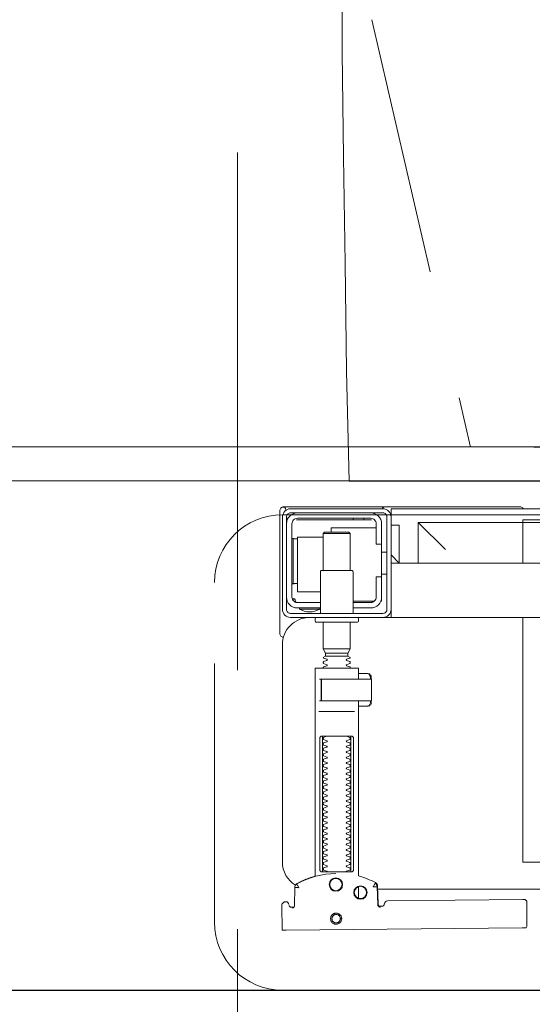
# Model space of a CAD drawing. Header units: millimetres. Extents: x 23192 to 177760, y -399809 to -79279.
# Tile 571 of 656: x 73235 to 73254, y -194640 to -194604. Entities that reach past the tile are written whole.
import ezdxf

# ---------------------------------------------------------------- set-up
doc = ezdxf.new("R2010")
doc.units = ezdxf.units.MM
doc.linetypes.add('HIDDEN', pattern=[9.525, 6.35, -3.175])
doc.linetypes.add('HIDDEN2', pattern=[4.7625, 3.175, -1.5875])
doc.layers.get('0').update_dxf_attribs({"lineweight": 0})
for name, color, linetype, lineweight in [('!! 0_ Istn-sciany', 3, 'Continuous', 30), ('!! 0_ Istn-widok', 1, 'Continuous', 15), ('!! 2 ZABUDOWA GK-MDF', 54, 'Continuous', 13), ('!! 2_wypos-sanitarne', 240, 'Continuous', 9)]:
    doc.layers.add(name, color=color, linetype=linetype, lineweight=lineweight)
doc.layers.add('!! 2_WYBURZENIA DO REMONTU', color=7, linetype='Continuous', lineweight=0, true_color=0x4d4d4d, plot=False)
doc.layers.add('!!_@ wypos sanit nd', color=7, linetype='Continuous', lineweight=0, plot=False)

# ---------------------------------------------------------------- blocks, each defined once
blk = doc.blocks.new('A$Cff2eaf8b')
for points in [[(0.16424, 0.07378), (0.16327, 0.07377), (0.16304, 0.07374), (0.16282, 0.07366), (0.16262, 0.07353), (0.16265, 0.07357), (0.16258, 0.07337), (0.16257, 0.07317, -0.157432), (0.16238, 0.07258), (0.1621, 0.07218, -0.241147), (0.16129, 0.07175), (0.1115, 0.07128), (0.11133, 0.07127), (0.11119, 0.07127), (0.11107, 0.07127), (0.11094, 0.07128), (0.11078, 0.0713), (0.11062, 0.07135), (0.11047, 0.07143), (0.11033, 0.07153), (0.11022, 0.07165), (0.11012, 0.07179), (0.11005, 0.07194), (0.11001, 0.0721), (0.10999, 0.07227), (0.10995, 0.08127), (0.11022, 0.08166)], [(0.19647, 0.0744), (0.19626, 0.07438), (0.19604, 0.0743), (0.19585, 0.07417), (0.19566, 0.07396, 0.132231), (0.19551, 0.07346), (0.19546, 0.06691)], [(0.19768, 0.0731, 0.415336), (0.19869, 0.07211)], [(0.19885, 0.07212), (0.19898, 0.07212), (0.19912, 0.07213), (0.19927, 0.07216), (0.1994, 0.07222), (0.19953, 0.07229), (0.19965, 0.07238), (0.19975, 0.07248), (0.20007, 0.07294, 0.158481), (0.20025, 0.07353)], [(0.18031, 0.06175, 0.125713), (0.19466, 0.06556, 0.121439), (0.19519, 0.06605, -0.262119), (0.2, 0.0575), (0.2, -0.0225, -0.414214), (0.19, -0.0325), (0.18751, -0.0325, 0.405519), (0.188, -0.032), (0.188, -0.0313, 0.414214), (0.1875, -0.0308), (0.1725, -0.0308, 0.414214), (0.172, -0.0313), (0.172, -0.032, 0.405519), (0.17249, -0.0325, 0.001664), (0.15993, -0.0325)], [(0.172, -0.00986), (0.172, -0.01366, 0.414214), (0.1722, -0.01386), (0.18462, -0.01386), (0.1878, -0.01386, 0.414214), (0.188, -0.01366), (0.188, 0.06267), (0.18885, 0.06292), (0.18969, 0.06319), (0.19052, 0.0635), (0.19134, 0.06382), (0.19215, 0.06417), (0.19295, 0.06454), (0.19374, 0.06494), (0.19456, 0.06538), (0.19464, 0.06544), (0.19473, 0.0655), (0.19481, 0.06557), (0.19488, 0.06564), (0.19495, 0.06572), (0.19502, 0.06581)], [(0.17647, 0.01114, 0.182836), (0.17636, 0.01123), (0.17515, 0.01163, 0.050055), (0.175, 0.0119), (0.175, 0.01218, 0.050055), (0.17515, 0.01244), (0.17636, 0.01285, 0.719897), (0.17636, 0.01323), (0.17515, 0.01363, 0.050055), (0.175, 0.0139), (0.175, 0.01418, 0.050055), (0.17515, 0.01444), (0.17636, 0.01485, 0.719897), (0.17636, 0.01523), (0.17515, 0.01563, 0.050055), (0.175, 0.0159), (0.175, 0.01618, 0.050055), (0.17515, 0.01644), (0.17636, 0.01685, 0.719897), (0.17636, 0.01723), (0.17515, 0.01763, 0.050055), (0.175, 0.0179), (0.175, 0.01818, 0.050055), (0.17515, 0.01844), (0.17636, 0.01885, 0.719897), (0.17636, 0.01923), (0.17515, 0.01963, 0.050055), (0.175, 0.0199), (0.175, 0.02018, 0.050055), (0.17515, 0.02044), (0.17636, 0.02085, 0.719897), (0.17636, 0.02123), (0.17515, 0.02163, 0.050055), (0.175, 0.0219), (0.175, 0.02218, 0.050055), (0.17515, 0.02244), (0.17636, 0.02285, 0.719897), (0.17636, 0.02323), (0.17515, 0.02363, 0.050055), (0.175, 0.0239), (0.175, 0.02418, 0.050055), (0.17515, 0.02444), (0.17636, 0.02485, 0.719897), (0.17636, 0.02523), (0.17515, 0.02563, 0.050055), (0.175, 0.0259), (0.175, 0.02618, 0.050055), (0.17515, 0.02644), (0.17636, 0.02685, 0.719897), (0.17636, 0.02723), (0.17515, 0.02763, 0.050055), (0.175, 0.0279), (0.175, 0.02818, 0.050055), (0.17515, 0.02844), (0.17636, 0.02885, 0.719897), (0.17636, 0.02923), (0.17515, 0.02963, 0.050055), (0.175, 0.0299), (0.175, 0.03018, 0.050055), (0.17515, 0.03044), (0.17636, 0.03085, 0.719897), (0.17636, 0.03123), (0.17515, 0.03163, 0.050055), (0.175, 0.0319), (0.175, 0.03218, 0.050055), (0.17515, 0.03244), (0.17636, 0.03285, 0.719897), (0.17636, 0.03323), (0.17515, 0.03363, 0.050055), (0.175, 0.0339), (0.175, 0.03418, 0.050055), (0.17515, 0.03444), (0.17636, 0.03485, 0.719897), (0.17636, 0.03523), (0.17515, 0.03563, 0.050055), (0.175, 0.0359), (0.175, 0.03618, 0.050055), (0.17515, 0.03644), (0.17636, 0.03685, 0.719897), (0.17636, 0.03723), (0.17515, 0.03763, 0.050055), (0.175, 0.0379), (0.175, 0.03818, 0.050055), (0.17515, 0.03844), (0.17636, 0.03885, 0.719897), (0.17636, 0.03923), (0.17515, 0.03963, 0.050055), (0.175, 0.0399), (0.175, 0.04018, 0.050055), (0.17515, 0.04044), (0.17636, 0.04085, 0.719897), (0.17636, 0.04123), (0.17515, 0.04163, 0.050055), (0.175, 0.0419), (0.175, 0.04218, 0.050055), (0.17515, 0.04244), (0.17636, 0.04285, 0.719897), (0.17636, 0.04323), (0.17515, 0.04363, 0.050055), (0.175, 0.0439), (0.175, 0.04418, 0.050055), (0.17515, 0.04444), (0.17636, 0.04485, 0.719897), (0.17636, 0.04523), (0.17515, 0.04563, 0.050055), (0.175, 0.0459), (0.175, 0.04618, 0.050055), (0.17515, 0.04644), (0.17636, 0.04685, 0.719897), (0.17636, 0.04723), (0.17515, 0.04763, 0.050055), (0.175, 0.0479), (0.175, 0.04818, 0.050055), (0.17515, 0.04844), (0.17636, 0.04885, 0.719897), (0.17636, 0.04923), (0.17515, 0.04963, 0.050055), (0.175, 0.0499), (0.175, 0.05018, 0.050055), (0.17515, 0.05044), (0.17636, 0.05085, 0.719897), (0.17636, 0.05123), (0.17515, 0.05163, 0.050055), (0.175, 0.0519), (0.175, 0.05218, 0.050055), (0.17515, 0.05244), (0.17636, 0.05285, 0.719897), (0.17636, 0.05323), (0.17515, 0.05363, 0.050055), (0.175, 0.0539), (0.175, 0.05418, 0.050055), (0.17515, 0.05444), (0.17636, 0.05485, 0.719897), (0.17636, 0.05523), (0.17515, 0.05563, 0.050055), (0.175, 0.0559), (0.175, 0.05618, 0.050055), (0.17515, 0.05644), (0.17636, 0.05685, 0.719897), (0.17636, 0.05723), (0.17515, 0.05763, 0.050055), (0.175, 0.0579), (0.175, 0.05818, 0.050055), (0.17515, 0.05844), (0.17636, 0.05885, 0.719897), (0.17636, 0.05923), (0.17515, 0.05963, 0.050055), (0.175, 0.0599), (0.175, 0.06018, 0.050055), (0.17515, 0.06044), (0.17636, 0.06085, 0.474594), (0.17647, 0.06114)], [(0.18353, 0.06114, 0.474594), (0.18364, 0.06085), (0.18485, 0.06044, 0.050055), (0.185, 0.06018), (0.185, 0.0599, 0.050055), (0.18485, 0.05963), (0.18364, 0.05923, 0.719897), (0.18364, 0.05885), (0.18485, 0.05844, 0.050055), (0.185, 0.05818), (0.185, 0.0579, 0.050055), (0.18485, 0.05763), (0.18364, 0.05723, 0.719897), (0.18364, 0.05685), (0.18485, 0.05644, 0.050055), (0.185, 0.05618), (0.185, 0.0559, 0.050055), (0.18485, 0.05563), (0.18364, 0.05523, 0.719897), (0.18364, 0.05485), (0.18485, 0.05444, 0.050055), (0.185, 0.05418), (0.185, 0.0539, 0.050055), (0.18485, 0.05363), (0.18364, 0.05323, 0.719897), (0.18364, 0.05285), (0.18485, 0.05244, 0.050055), (0.185, 0.05218), (0.185, 0.0519, 0.050055), (0.18485, 0.05163), (0.18364, 0.05123, 0.719897), (0.18364, 0.05085), (0.18485, 0.05044, 0.050055), (0.185, 0.05018), (0.185, 0.0499, 0.050055), (0.18485, 0.04963), (0.18364, 0.04923, 0.719897), (0.18364, 0.04885), (0.18485, 0.04844, 0.050055), (0.185, 0.04818), (0.185, 0.0479, 0.050055), (0.18485, 0.04763), (0.18364, 0.04723, 0.719897), (0.18364, 0.04685), (0.18485, 0.04644, 0.050055), (0.185, 0.04618), (0.185, 0.0459, 0.050055), (0.18485, 0.04563), (0.18364, 0.04523, 0.719897), (0.18364, 0.04485), (0.18485, 0.04444, 0.050055), (0.185, 0.04418), (0.185, 0.0439, 0.050055), (0.18485, 0.04363), (0.18364, 0.04323, 0.719897), (0.18364, 0.04285), (0.18485, 0.04244, 0.050055), (0.185, 0.04218), (0.185, 0.0419, 0.050055), (0.18485, 0.04163), (0.18364, 0.04123, 0.719897), (0.18364, 0.04085), (0.18485, 0.04044, 0.050055), (0.185, 0.04018), (0.185, 0.0399, 0.050055), (0.18485, 0.03963), (0.18364, 0.03923, 0.719897), (0.18364, 0.03885), (0.18485, 0.03844, 0.050055), (0.185, 0.03818), (0.185, 0.0379, 0.050055), (0.18485, 0.03763), (0.18364, 0.03723, 0.719897), (0.18364, 0.03685), (0.18485, 0.03644, 0.050055), (0.185, 0.03618), (0.185, 0.0359, 0.050055), (0.18485, 0.03563), (0.18364, 0.03523, 0.719897), (0.18364, 0.03485), (0.18485, 0.03444, 0.050055), (0.185, 0.03418), (0.185, 0.0339, 0.050055), (0.18485, 0.03363), (0.18364, 0.03323, 0.719897), (0.18364, 0.03285), (0.18485, 0.03244, 0.050055), (0.185, 0.03218), (0.185, 0.0319, 0.050055), (0.18485, 0.03163), (0.18364, 0.03123, 0.719897), (0.18364, 0.03085), (0.18485, 0.03044, 0.050055), (0.185, 0.03018), (0.185, 0.0299, 0.050055), (0.18485, 0.02963), (0.18364, 0.02923, 0.719897), (0.18364, 0.02885), (0.18485, 0.02844, 0.050055), (0.185, 0.02818), (0.185, 0.0279, 0.050055), (0.18485, 0.02763), (0.18364, 0.02723, 0.719897), (0.18364, 0.02685), (0.18485, 0.02644, 0.050055), (0.185, 0.02618), (0.185, 0.0259, 0.050055), (0.18485, 0.02563), (0.18364, 0.02523, 0.719897), (0.18364, 0.02485), (0.18485, 0.02444, 0.050055), (0.185, 0.02418), (0.185, 0.0239, 0.050055), (0.18485, 0.02363), (0.18364, 0.02323, 0.719897), (0.18364, 0.02285), (0.18485, 0.02244, 0.050055), (0.185, 0.02218), (0.185, 0.0219, 0.050055), (0.18485, 0.02163), (0.18364, 0.02123, 0.719897), (0.18364, 0.02085), (0.18485, 0.02044, 0.050055), (0.185, 0.02018), (0.185, 0.0199, 0.050055), (0.18485, 0.01963), (0.18364, 0.01923, 0.719897), (0.18364, 0.01885), (0.18485, 0.01844, 0.050055), (0.185, 0.01818), (0.185, 0.0179, 0.050055), (0.18485, 0.01763), (0.18364, 0.01723, 0.719897), (0.18364, 0.01685), (0.18485, 0.01644, 0.050055), (0.185, 0.01618), (0.185, 0.0159, 0.050055), (0.18485, 0.01563), (0.18364, 0.01523, 0.719897), (0.18364, 0.01485), (0.18485, 0.01444, 0.050055), (0.185, 0.01418), (0.185, 0.0139, 0.050055), (0.18485, 0.01363), (0.18364, 0.01323, 0.719897), (0.18364, 0.01285), (0.18485, 0.01244, 0.050055), (0.185, 0.01218), (0.185, 0.0119, 0.050055), (0.18485, 0.01163), (0.18364, 0.01123, 0.182836), (0.18353, 0.01114)], [(0.18575, -0.00966), (0.18575, -0.00207), (0.18572, -0.00196), (0.18564, -0.00189), (0.18554, -0.00186), (0.18565, -0.00188), (0.18573, -0.00194), (0.18577, -0.00204), (0.18577, -0.00966), (0.18574, -0.00977), (0.18566, -0.00984), (0.18547, -0.00986), (0.18558, -0.00981), (0.18563, -0.00966), (0.18563, -0.00206), (0.18557, -0.00191), (0.18547, -0.00186), (0.16743, -0.00186, 0.414214), (0.16723, -0.00206), (0.16723, -0.00966, 0.414214), (0.16743, -0.00986), (0.18547, -0.00986)], [(0.18555, -0.00986, 0.414213), (0.18575, -0.00966), (0.18575, -0.00207), (0.18575, -0.00966), (0.18572, -0.00977), (0.18564, -0.00984), (0.18554, -0.00986)], [(0.175, -0.01382), (0.175, -0.01406, -0.050055), (0.17515, -0.01432), (0.17636, -0.01473, -0.719897), (0.17636, -0.01511), (0.17515, -0.01552, -0.050055), (0.175, -0.01578), (0.175, -0.01606, -0.050055), (0.17515, -0.01632), (0.17636, -0.01673, -0.719897), (0.17636, -0.01711), (0.17515, -0.01752, -0.050055), (0.175, -0.01778), (0.1759, -0.0183), (0.1759, -0.01936), (0.175, -0.02092), (0.175, -0.0308)], [(0.185, -0.01382), (0.185, -0.01406, 0.050055), (0.18485, -0.01432), (0.18364, -0.01473, 0.719897), (0.18364, -0.01511), (0.18485, -0.01552, 0.050055), (0.185, -0.01578), (0.185, -0.01606, 0.050055), (0.18485, -0.01632), (0.18364, -0.01673, 0.719897), (0.18364, -0.01711), (0.18485, -0.01752, 0.050055), (0.185, -0.01778), (0.1841, -0.0183), (0.1841, -0.01936), (0.185, -0.02092), (0.185, -0.0308)], [(0.2001, -0.02534, 0.126559), (0.19961, -0.02525)], [(0.20099, -0.02671, 0.198909), (0.20055, -0.02564, 0.091301), (0.2001, -0.02534)], [(0.16379, -0.0385), (0.1635, -0.0385), (0.1635, -0.04, -0.414214), (0.1675, -0.036), (0.174, -0.036)], [(0.174, -0.034), (0.174, -0.0493, 0.414214), (0.1745, -0.0498), (0.1855, -0.0498, 0.414214), (0.186, -0.0493), (0.186, -0.034)], [(0.19375, -0.03562, 0.119096), (0.19, -0.03454, 0.119096), (0.18625, -0.03562)], [(0.19375, -0.036), (0.19375, -0.03562), (0.18625, -0.03562), (0.18625, -0.036), (0.1945, -0.036, -0.414214), (0.1985, -0.04)], [(0.174, -0.038), (0.1675, -0.038, 0.414214), (0.1655, -0.04), (0.1655, -0.0475), (0.1635, -0.0475), (0.1635, -0.067, 0.414214), (0.1675, -0.071)], [(0.1635, -0.0595), (0.1655, -0.0595), (0.1655, -0.067, 0.414214), (0.1675, -0.069), (0.1945, -0.069, 0.414214), (0.1965, -0.067), (0.1965, -0.04, 0.414214), (0.1945, -0.038), (0.186, -0.038)], [(0.1945, -0.04497), (0.19515, -0.04496), (0.19542, -0.04496), (0.1956, -0.04496), (0.19566, -0.04496, 0.116465), (0.19589, -0.0449), (0.196, -0.04485), (0.196, -0.06155), (0.19589, -0.0615, 0.116465), (0.19566, -0.06144), (0.19542, -0.06144), (0.19515, -0.06144), (0.1945, -0.06143)], [(0.1945, -0.071, 0.414214), (0.1985, -0.067)], [(0.1987, -0.07216, 0.000114), (0.1987, -0.07216, 0.517015), (0.20003, -0.07309), (0.19993, -0.07313), (0.19983, -0.07315), (0.19971, -0.07318), (0.19958, -0.07319), (0.19948, -0.07319), (0.19903, -0.07319), (0.19841, -0.07319), (0.19771, -0.07319), (0.16427, -0.07319), (0.16392, -0.07319), (0.16356, -0.07319), (0.16323, -0.07319), (0.16293, -0.07319), (0.16269, -0.07319), (0.16249, -0.07319), (0.16236, -0.07319)], [(0.2001, -0.07306, 0.091301), (0.20055, -0.07276, 0.198909), (0.20099, -0.0717)], [(0.11124, -0.0725), (0.11142, -0.07274), (0.11165, -0.07293), (0.11192, -0.07308), (0.1122, -0.07317), (0.1125, -0.0732), (0.1623, -0.0732, 0.326231), (0.16325, -0.0725)]]:
    blk.add_lwpolyline(points, format="xyb")
for points in [[(0.19864, 0.08252), (0.11173, 0.08169)], [(0.20013, 0.08252), (0.20025, 0.07353)], [(0.16386, 0.07389), (0.16409, 0.07384), (0.16425, 0.07378), (0.1644, 0.07368), (0.16452, 0.07356), (0.16463, 0.07342), (0.16471, 0.07326), (0.16476, 0.07309), (0.16478, 0.07292), (0.16496, 0.06636), (0.16497, 0.06624), (0.16498, 0.06614), (0.165, 0.06604), (0.16503, 0.06594), (0.16507, 0.06584), (0.16511, 0.06575), (0.16516, 0.06566), (0.16521, 0.06557), (0.16527, 0.06549), (0.16534, 0.0654), (0.16542, 0.06533), (0.1655, 0.06526), (0.16558, 0.06519), (0.16567, 0.06513), (0.16576, 0.06508), (0.16651, 0.0647), (0.16726, 0.06433), (0.16803, 0.06399), (0.16881, 0.06367), (0.1696, 0.06337), (0.17039, 0.06309), (0.17119, 0.06284), (0.172, 0.0626), (0.172, -0.00186)], [(0.1651, 0.06653), (0.16492, 0.07312), (0.1649, 0.07329), (0.16485, 0.07345), (0.16478, 0.07361), (0.16467, 0.07374), (0.16455, 0.07386), (0.16441, 0.07396), (0.16425, 0.07403), (0.16409, 0.07408), (0.16391, 0.07409)], [(0.19757, 0.07355), (0.19749, 0.07368), (0.19738, 0.0738), (0.19726, 0.0739), (0.19713, 0.07399), (0.19698, 0.07405), (0.19683, 0.07408), (0.19667, 0.07409), (0.19577, 0.07408)], [(0.172, 0.07087), (0.172, 0.06656)], [(0.16493, 0.0675), (-0.16477, 0.0675)], [(0.17483, 0.06014), (0.17483, 0.01214)], [(0.18523, 0.01214), (0.18523, 0.06014)], [(-0.11847, -0.0325), (-0.11847, 0.0575), (0.11153, 0.0575), (0.11153, -0.0325)], [(0.16811, -0.00015), (0.16776, -0.00056), (0.16776, -0.00022), (0.16779, -0.00011), (0.16786, -0.00004), (0.16797, 0), (0.1681, 0.00001), (0.16822, 0.00001), (0.16841, 0.00003), (0.16887, 0.00014), (0.172, 0.00014)], [(0.16848, 0.00006), (0.16856, 0.00012), (0.16876, 0.00014)], [(0.18662, 0.00214), (0.17345, 0.00214)], [(0.16732, -0.0019), (0.16732, -0.00074), (0.16736, -0.00062), (0.16746, -0.00054), (0.16767, -0.00049)], [(0.16751, -0.00165), (0.16754, -0.00139), (0.16766, -0.00086)], [(0.17371, -0.00186), (0.18481, -0.00186), (0.18637, -0.00186)], [(0.16767, -0.01124), (0.16755, -0.01122), (0.16746, -0.01119), (0.16737, -0.01112), (0.16732, -0.01098), (0.16732, -0.00983)], [(0.16766, -0.01087), (0.16754, -0.01033), (0.16751, -0.01008)], [(0.18558, -0.00986), (0.18637, -0.00986)], [(0.172, -0.01186), (0.16887, -0.01186), (0.16841, -0.01176), (0.16831, -0.01174), (0.16819, -0.01174), (0.16806, -0.01173), (0.16794, -0.01172), (0.16783, -0.01166), (0.16776, -0.01151), (0.16776, -0.01117), (0.16811, -0.01157)], [(0.16876, -0.01186), (0.16866, -0.01186), (0.16848, -0.01178)], [(0.185, -0.02092), (0.175, -0.02092)], [(0.1759, -0.0183), (0.1841, -0.0183)], [(0.1841, -0.01936), (0.1759, -0.01936)], [(0.19962, -0.02522), (0.19976, -0.02523), (0.19987, -0.02526), (0.20001, -0.0253)], [(0.20099, -0.02671), (0.20099, -0.0717)], [(-0.16, -0.0355), (-0.16, -0.0325), (0.16, -0.0325), (0.16, -0.0355)], [(0.16, -0.0485), (0.16, -0.0365)], [(0.174, -0.0385), (0.16618, -0.0385)], [(0.167, -0.03806), (0.16693, -0.03815), (0.16687, -0.03825), (0.16681, -0.03837), (0.16675, -0.0385)], [(0.19499, -0.03806), (0.19506, -0.03814), (0.19512, -0.03823), (0.19517, -0.03833), (0.19521, -0.03842), (0.19525, -0.03853), (0.19528, -0.03863), (0.19531, -0.03874), (0.19533, -0.03885), (0.19535, -0.03896), (0.19537, -0.03907), (0.19538, -0.03917), (0.19539, -0.03927), (0.19537, -0.03937), (0.19547, -0.0394), (0.19557, -0.0394), (0.19567, -0.0394), (0.19578, -0.0394), (0.19589, -0.0394), (0.19612, -0.0394), (0.19616, -0.0393), (0.19615, -0.03919), (0.19613, -0.03907), (0.19609, -0.03894), (0.19605, -0.03882), (0.19594, -0.03861)], [(0.1635, -0.0475), (0.1635, -0.04)], [(0.186, -0.042), (0.1945, -0.042), (0.1945, -0.062), (0.185, -0.062)], [(0.19591, -0.04489), (0.19602, -0.04489), (0.19615, -0.04489), (0.19632, -0.04489), (0.1965, -0.04489)], [(0.1615, -0.0485), (0.1635, -0.0485)], [(0.175, -0.0498), (0.175, -0.06346), (0.1755, -0.06396), (0.1845, -0.06396), (0.185, -0.06346), (0.185, -0.0498)], [(0.16, -0.0555), (0.157, -0.0525), (0.16, -0.0525), (-0.16, -0.0525), (-0.157, -0.0525), (-0.16, -0.0555)], [(0.11153, -0.0525), (0.11153, -0.0675), (0.15, -0.0675)], [(0.14, -0.0575), (0.15, -0.0675), (0.15, -0.0525)], [(0.16, -0.0665), (0.157, -0.0665), (0.157, -0.0525)], [(0.1615, -0.0565), (0.1635, -0.0565)], [(0.1965, -0.06151), (0.19632, -0.06151), (0.19615, -0.06151), (0.19602, -0.06151), (0.19591, -0.06151)], [(0.1655, -0.0655), (0.182, -0.0655), (0.182, -0.06396)], [(0.185, -0.06346), (0.175, -0.06346)], [(0.16721, -0.0685), (0.19466, -0.0685), (0.19478, -0.0685)], [(0.17, -0.069), (0.17, -0.0685)], [(0.174, -0.069), (0.174, -0.0685)], [(0.16, -0.0695), (0.16, -0.0725), (0.03305, -0.0725)]]:
    blk.add_lwpolyline(points)
for points in [[(0.18024, 0.0763), (0.18044, 0.07631), (0.18064, 0.07634), (0.18083, 0.07639), (0.18102, 0.07646), (0.1812, 0.07655), (0.18138, 0.07665), (0.18154, 0.07677), (0.18168, 0.07691), (0.18182, 0.07706), (0.18193, 0.07722), (0.18204, 0.0774), (0.18212, 0.07758), (0.18219, 0.07777), (0.18223, 0.07796), (0.18226, 0.07816), (0.18227, 0.07836), (0.18226, 0.07857), (0.18223, 0.07876), (0.18217, 0.07896), (0.18211, 0.07915), (0.18202, 0.07933), (0.18191, 0.0795), (0.18179, 0.07966), (0.18165, 0.07981), (0.1815, 0.07994), (0.18134, 0.08006), (0.18117, 0.08016), (0.18099, 0.08024), (0.1808, 0.08031), (0.1806, 0.08036), (0.1804, 0.08038), (0.1802, 0.08039), (0.18, 0.08038), (0.1798, 0.08035), (0.17961, 0.0803), (0.17942, 0.08023), (0.17924, 0.08014), (0.17907, 0.08004), (0.17891, 0.07992), (0.17876, 0.07978), (0.17863, 0.07963), (0.17851, 0.07947), (0.17841, 0.07929), (0.17832, 0.07911), (0.17826, 0.07892), (0.17821, 0.07872), (0.17818, 0.07853), (0.17817, 0.07832), (0.17819, 0.07812), (0.17822, 0.07793), (0.17827, 0.07773), (0.17834, 0.07754), (0.17842, 0.07736), (0.17853, 0.07719), (0.17865, 0.07703), (0.17879, 0.07688), (0.17894, 0.07675), (0.1791, 0.07663), (0.17927, 0.07653), (0.17946, 0.07645), (0.17965, 0.07638), (0.17984, 0.07633), (0.18004, 0.07631)], [(0.18023, 0.07679), (0.18038, 0.0768), (0.18053, 0.07682), (0.18068, 0.07686), (0.18082, 0.07691), (0.18096, 0.07698), (0.18109, 0.07706), (0.18121, 0.07715), (0.18132, 0.07725), (0.18143, 0.07737), (0.18151, 0.07749), (0.18159, 0.07762), (0.18166, 0.07776), (0.18171, 0.0779), (0.18174, 0.07805), (0.18176, 0.0782), (0.18177, 0.07835), (0.18176, 0.0785), (0.18174, 0.07866), (0.1817, 0.0788), (0.18164, 0.07895), (0.18158, 0.07908), (0.1815, 0.07921), (0.18141, 0.07933), (0.1813, 0.07944), (0.18119, 0.07955), (0.18107, 0.07964), (0.18093, 0.07971), (0.1808, 0.07978), (0.18065, 0.07983), (0.18051, 0.07986), (0.18036, 0.07988), (0.1802, 0.07989), (0.18005, 0.07988), (0.1799, 0.07986), (0.17975, 0.07982), (0.17961, 0.07976), (0.17947, 0.0797), (0.17935, 0.07962), (0.17922, 0.07953), (0.17911, 0.07942), (0.17901, 0.07931), (0.17892, 0.07919), (0.17884, 0.07906), (0.17878, 0.07892), (0.17873, 0.07877), (0.1787, 0.07863), (0.17867, 0.07848), (0.17867, 0.07832), (0.17868, 0.07817), (0.1787, 0.07802), (0.17874, 0.07787), (0.17879, 0.07773), (0.17886, 0.07759), (0.17894, 0.07746), (0.17903, 0.07734), (0.17913, 0.07723), (0.17925, 0.07713), (0.17937, 0.07704), (0.1795, 0.07696), (0.17964, 0.0769), (0.17978, 0.07685), (0.17993, 0.07682), (0.18008, 0.07679)], [(0.16587, 0.06536), (0.16582, 0.06538), (0.16577, 0.06542), (0.16573, 0.06545), (0.16568, 0.06549), (0.16563, 0.06553), (0.16558, 0.06558), (0.16553, 0.06563), (0.16548, 0.06568), (0.16544, 0.06573), (0.1654, 0.06579), (0.16536, 0.06585), (0.16532, 0.06591), (0.16529, 0.06597), (0.16526, 0.06603), (0.16523, 0.0661), (0.16521, 0.06616), (0.16519, 0.06623), (0.16517, 0.06629), (0.16515, 0.06636), (0.16514, 0.06642), (0.16514, 0.06648), (0.16513, 0.06654), (0.16513, 0.06659), (0.16518, 0.06661), (0.16643, 0.06666), (0.16648, 0.06666), (0.16654, 0.06666), (0.16659, 0.06668), (0.16664, 0.06665), (0.16661, 0.06661), (0.16658, 0.06656), (0.16655, 0.06651), (0.16652, 0.06645), (0.16594, 0.06536)], [(0.18533, 0.06114), (0.18541, 0.06113), (0.1855, 0.06112), (0.18559, 0.06111), (0.18567, 0.06108), (0.18575, 0.06105), (0.18583, 0.06101), (0.18591, 0.06096), (0.18597, 0.0609), (0.18604, 0.06084), (0.18609, 0.06076), (0.18615, 0.06068), (0.18619, 0.06058), (0.18623, 0.06048), (0.18625, 0.06037), (0.18627, 0.06025), (0.18628, 0.06014), (0.18628, 0.01214), (0.18627, 0.01202), (0.18625, 0.01191), (0.18623, 0.0118), (0.18619, 0.01169), (0.18615, 0.0116), (0.18609, 0.01151), (0.18604, 0.01144), (0.18597, 0.01137), (0.18591, 0.01131), (0.18583, 0.01126), (0.18575, 0.01122), (0.18567, 0.01119), (0.18559, 0.01117), (0.1855, 0.01115), (0.18541, 0.01114), (0.18533, 0.01114), (0.17475, 0.01114), (0.17466, 0.01114), (0.17457, 0.01115), (0.17449, 0.01117), (0.1744, 0.01119), (0.17432, 0.01122), (0.17424, 0.01126), (0.17416, 0.01131), (0.17409, 0.01137), (0.17403, 0.01144), (0.17397, 0.01151), (0.17392, 0.0116), (0.17387, 0.01169), (0.17384, 0.0118), (0.17381, 0.01191), (0.17379, 0.01202), (0.17379, 0.01214), (0.17379, 0.06014), (0.17379, 0.06025), (0.17381, 0.06037), (0.17384, 0.06048), (0.17387, 0.06058), (0.17392, 0.06068), (0.17397, 0.06076), (0.17403, 0.06084), (0.17409, 0.0609), (0.17416, 0.06096), (0.17424, 0.06101), (0.17432, 0.06105), (0.1744, 0.06108), (0.17449, 0.06111), (0.17457, 0.06112), (0.17466, 0.06113), (0.17475, 0.06114)], [(-0.11847, -0.0685), (0.11153, -0.0685), (0.11153, -0.0675), (-0.11847, -0.0675)]]:
    blk.add_lwpolyline(points, close=True)
for points in [[(0.19546, 0.0669), (0.19546, 0.0669), (0.19546, 0.0669), (0.19546, 0.06691), (0.19546, 0.06691), (0.19546, 0.06691), (0.19546, 0.06691), (0.19546, 0.06691), (0.19546, 0.06691), (0.19546, 0.06691), (0.19546, 0.06691), (0.19546, 0.06691), (0.19546, 0.06691), (0.19546, 0.06691), (0.19546, 0.06691), (0.19546, 0.06691), (0.19546, 0.06691), (0.19546, 0.06691), (0.19546, 0.06691), (0.19546, 0.06691), (0.19546, 0.0669), (0.19546, 0.0669), (0.19546, 0.0669), (0.19546, 0.0669), (0.19546, 0.0669), (0.19546, 0.0669), (0.19546, 0.0669), (0.19546, 0.0669), (0.19546, 0.0669), (0.19546, 0.0669), (0.19546, 0.0669), (0.19546, 0.0669), (0.19546, 0.0669), (0.19546, 0.0669), (0.19546, 0.0669), (0.19546, 0.0669), (0.19545, 0.0669), (0.19545, 0.06691), (0.19545, 0.06691), (0.19545, 0.06691), (0.19545, 0.06691), (0.19545, 0.06691), (0.19545, 0.06691), (0.19545, 0.06691), (0.19545, 0.06691), (0.19544, 0.06691), (0.19544, 0.06691), (0.19544, 0.0669), (0.19544, 0.0669), (0.19544, 0.0669), (0.19543, 0.0669), (0.19543, 0.0669), (0.19543, 0.0669), (0.19543, 0.0669), (0.19543, 0.0669), (0.19543, 0.0669), (0.19543, 0.0669), (0.19542, 0.0669), (0.19542, 0.0669), (0.19542, 0.0669), (0.19542, 0.0669), (0.19542, 0.0669), (0.19541, 0.0669), (0.19541, 0.0669), (0.19541, 0.0669), (0.19541, 0.0669), (0.19541, 0.0669), (0.1954, 0.0669), (0.1954, 0.0669), (0.1954, 0.0669), (0.19539, 0.0669), (0.19539, 0.0669), (0.19539, 0.0669), (0.19537, 0.06691), (0.19537, 0.06691), (0.19537, 0.06691), (0.19536, 0.06691), (0.19536, 0.06691), (0.19535, 0.06691), (0.19535, 0.06691), (0.19534, 0.06691), (0.19534, 0.06691), (0.19533, 0.06691), (0.19533, 0.06691), (0.19532, 0.06691), (0.19532, 0.06691), (0.19531, 0.06691), (0.19531, 0.06691), (0.1953, 0.06691), (0.19529, 0.06691), (0.19529, 0.06691), (0.19528, 0.06691), (0.19527, 0.06691), (0.19527, 0.06691), (0.19526, 0.06691), (0.19525, 0.06691), (0.19524, 0.06691), (0.19523, 0.06691), (0.19523, 0.06691), (0.19522, 0.06691), (0.19521, 0.06691), (0.1952, 0.06691), (0.19519, 0.06691), (0.19518, 0.06691), (0.19517, 0.06691), (0.19516, 0.06691), (0.19515, 0.06691), (0.19514, 0.06691), (0.19513, 0.06691), (0.19512, 0.06691), (0.19511, 0.06691), (0.1951, 0.06691), (0.19509, 0.06691), (0.19508, 0.06691), (0.19507, 0.06691), (0.19506, 0.06691), (0.19505, 0.06691), (0.19504, 0.06691), (0.19503, 0.06691), (0.19502, 0.06691), (0.19501, 0.06691), (0.19499, 0.06691), (0.19498, 0.06691), (0.19497, 0.06691), (0.19496, 0.06691), (0.19495, 0.06691), (0.19494, 0.06692), (0.19492, 0.06692), (0.19491, 0.06692), (0.1949, 0.06692), (0.19489, 0.06692), (0.19487, 0.06692), (0.19486, 0.06692), (0.19485, 0.06692), (0.19484, 0.06692), (0.19482, 0.06692), (0.19481, 0.06692), (0.19469, 0.06692), (0.19464, 0.06692), (0.19459, 0.06692), (0.19456, 0.06692), (0.19453, 0.06692), (0.19451, 0.06692), (0.19448, 0.06692), (0.19445, 0.06692), (0.19443, 0.06692), (0.1944, 0.06692), (0.19438, 0.06692), (0.19435, 0.06692), (0.19433, 0.06692), (0.1943, 0.06692), (0.19428, 0.06692), (0.19427, 0.06692), (0.19425, 0.06692), (0.19423, 0.06692), (0.19422, 0.06692), (0.19421, 0.06692), (0.19419, 0.06692), (0.19418, 0.06692), (0.19418, 0.06692), (0.19417, 0.06692), (0.19416, 0.06692), (0.19416, 0.06692), (0.19415, 0.06692), (0.19415, 0.06693), (0.19414, 0.06693), (0.19414, 0.06693), (0.19413, 0.06693), (0.19413, 0.06693), (0.19412, 0.06693), (0.19412, 0.06693), (0.19411, 0.06693), (0.19411, 0.06693), (0.19411, 0.06692), (0.1941, 0.06692), (0.1941, 0.06692), (0.1941, 0.06692), (0.19409, 0.06692), (0.19409, 0.06692), (0.19409, 0.06692), (0.19408, 0.06692), (0.19408, 0.06692), (0.19408, 0.06692), (0.19407, 0.06692), (0.19407, 0.06692), (0.19406, 0.06692), (0.19406, 0.06692), (0.19406, 0.06692), (0.19406, 0.06692), (0.19405, 0.06692), (0.19405, 0.06692), (0.19405, 0.06692), (0.19405, 0.06692), (0.19404, 0.06693), (0.19404, 0.06693), (0.19404, 0.06693), (0.19403, 0.06693), (0.19403, 0.06693), (0.19402, 0.06693), (0.19402, 0.06694), (0.19402, 0.06694), (0.19401, 0.06694), (0.19401, 0.06694), (0.19401, 0.06694), (0.194, 0.06694), (0.194, 0.06694), (0.194, 0.06694), (0.194, 0.06694), (0.194, 0.06694), (0.194, 0.06694), (0.19399, 0.06694), (0.19399, 0.06694), (0.19399, 0.06694), (0.19399, 0.06694), (0.19399, 0.06694), (0.19399, 0.06694), (0.19399, 0.06694), (0.19398, 0.06694), (0.19398, 0.06694), (0.19398, 0.06694), (0.19398, 0.06693), (0.19398, 0.06693), (0.19397, 0.06693), (0.19397, 0.06693), (0.19397, 0.06693), (0.19397, 0.06693), (0.19397, 0.06692), (0.19397, 0.06692), (0.19397, 0.06692), (0.19397, 0.06692), (0.19397, 0.06692), (0.19397, 0.06691), (0.19397, 0.06691), (0.19397, 0.06691), (0.19397, 0.06691), (0.19397, 0.0669), (0.19397, 0.0669), (0.19397, 0.0669), (0.19397, 0.0669), (0.19397, 0.0669), (0.19397, 0.06689), (0.19397, 0.06689), (0.19397, 0.06689), (0.19397, 0.06689), (0.19397, 0.06689), (0.19397, 0.06688), (0.19397, 0.06688), (0.19398, 0.06688), (0.19398, 0.06688), (0.19398, 0.06688), (0.19398, 0.06687), (0.19399, 0.06687), (0.19399, 0.06687), (0.19399, 0.06687), (0.194, 0.06686), (0.194, 0.06686), (0.19401, 0.06685), (0.19401, 0.06685), (0.19401, 0.06685), (0.19402, 0.06684), (0.19402, 0.06684), (0.19402, 0.06684), (0.19402, 0.06683), (0.19403, 0.06683), (0.19403, 0.06683), (0.19403, 0.06682), (0.19403, 0.06682), (0.19403, 0.06682), (0.19403, 0.06681), (0.19403, 0.06681), (0.19404, 0.06681), (0.19404, 0.06681), (0.19404, 0.0668), (0.19404, 0.0668), (0.19404, 0.0668), (0.19404, 0.06679), (0.19405, 0.06679), (0.19405, 0.06679), (0.19405, 0.06678), (0.19405, 0.06678), (0.19405, 0.06677), (0.19406, 0.06677), (0.19406, 0.06677), (0.19406, 0.06676), (0.19406, 0.06676), (0.19407, 0.06675), (0.19407, 0.06675), (0.19407, 0.06674), (0.19408, 0.06673), (0.19408, 0.06672), (0.19409, 0.06671), (0.1941, 0.0667), (0.1941, 0.06669), (0.19411, 0.06668), (0.19412, 0.06666), (0.19414, 0.06663), (0.19416, 0.06659), (0.19418, 0.06655), (0.19419, 0.06653), (0.1942, 0.06652), (0.19421, 0.0665), (0.19422, 0.06648), (0.19423, 0.06646), (0.19433, 0.06627), (0.19434, 0.06626), (0.19435, 0.06624), (0.19436, 0.06622), (0.19437, 0.06621), (0.19438, 0.06619), (0.19439, 0.06618), (0.1944, 0.06616), (0.1944, 0.06614), (0.19441, 0.06613), (0.19442, 0.06611), (0.19443, 0.0661), (0.19444, 0.06608), (0.19445, 0.06607), (0.19445, 0.06605), (0.19446, 0.06604), (0.19447, 0.06603), (0.19448, 0.06601), (0.19448, 0.066), (0.19449, 0.06598), (0.1945, 0.06597), (0.19451, 0.06596), (0.19451, 0.06595), (0.19452, 0.06593), (0.19453, 0.06592), (0.19453, 0.06591), (0.19454, 0.0659), (0.19455, 0.06588), (0.19455, 0.06587), (0.19456, 0.06586), (0.19457, 0.06585), (0.19457, 0.06584), (0.19458, 0.06583), (0.19458, 0.06582), (0.19459, 0.06581), (0.19459, 0.0658), (0.1946, 0.06579), (0.1946, 0.06578), (0.19461, 0.06577), (0.19461, 0.06576), (0.19462, 0.06575), (0.19462, 0.06574), (0.19463, 0.06573), (0.19463, 0.06572), (0.19464, 0.06572), (0.19464, 0.06571), (0.19464, 0.0657), (0.19465, 0.06569), (0.19465, 0.06569), (0.19466, 0.06568), (0.19466, 0.06567), (0.19466, 0.06567), (0.19467, 0.06566), (0.19467, 0.06566), (0.19467, 0.06565), (0.19467, 0.06565), (0.19468, 0.06564), (0.19468, 0.06564), (0.19468, 0.06564), (0.19468, 0.06563), (0.19468, 0.06563), (0.19468, 0.06563), (0.19468, 0.06563), (0.19468, 0.06563), (0.19468, 0.06562), (0.19469, 0.06562), (0.19469, 0.06562), (0.19469, 0.06562), (0.19469, 0.06562), (0.19469, 0.06562), (0.19469, 0.06562), (0.19469, 0.06561), (0.19469, 0.06561), (0.19469, 0.06561), (0.19469, 0.06561), (0.19469, 0.06561), (0.19469, 0.06561), (0.19469, 0.06561), (0.19469, 0.06561), (0.19469, 0.06561), (0.19469, 0.06561), (0.19469, 0.06561), (0.19469, 0.06561), (0.19469, 0.06561), (0.19469, 0.06561), (0.19469, 0.06561), (0.19469, 0.06561), (0.19469, 0.0656), (0.19469, 0.0656), (0.19469, 0.0656), (0.19469, 0.0656), (0.19469, 0.0656), (0.19469, 0.0656), (0.19468, 0.0656), (0.19468, 0.0656), (0.19468, 0.0656), (0.19468, 0.0656), (0.19468, 0.0656), (0.19468, 0.0656), (0.19468, 0.0656), (0.19469, 0.0656), (0.19469, 0.0656), (0.19469, 0.0656), (0.19469, 0.0656), (0.19469, 0.0656), (0.19469, 0.0656), (0.19469, 0.0656), (0.19469, 0.0656), (0.19469, 0.0656), (0.19469, 0.0656), (0.19469, 0.0656), (0.19469, 0.0656, 0.269557)], [(0.16, -0.0695), (0.16, -0.0355, -0.414214), (0.163, -0.0325), (0.197, -0.0325, -0.414214), (0.2, -0.0355), (0.2, -0.0695, -0.414214), (0.197, -0.0725), (0.163, -0.0725, -0.414214)], [(0.1985, -0.0355), (0.1985, -0.0695, -0.414214), (0.197, -0.071), (0.163, -0.071, -0.414214), (0.1615, -0.0695), (0.1615, -0.0355, -0.414214), (0.163, -0.034), (0.197, -0.034, -0.414214)]]:
    blk.add_lwpolyline(points, format="xyb", close=True)
for centre, radius in [((0.17128, 0.06872), 0.00247), ((0.17128, 0.06871), 0.00227), ((0.18031, 0.0658), 0.00247), ((0.18031, 0.0658), 0.00227)]:
    blk.add_circle(centre, radius)
for centre, major_axis, ratio, start_param, end_param in [((0.11145, 0.08128), (-0.0015, -0.00001), 0.008666, 6.276938, 6.283143), ((0.11172, 0.08167), (0.0015, 0.00001), 0.008666, 1.564549, 3.135353), ((0.19863, 0.08251), (0.0015, 0.00001), 0.008666, 0.000034, 1.564556), ((0.16326, 0.07477), (0.00001, -0.001), 0.006244, 0, 0.008667), ((0.19846, 0.074), (-0.000892, -0.000453), 0.001081, 6.273741, 6.283185), ((0.19868, 0.07311), (-0.001, -0.00001), 0.00236, 6.276941, 6.283185), ((0.19875, 0.07351), (0.0015, 0.00002), 0.011557, 6.27692, 6.283202), ((0.19849, 0.07212), (0.000501, 0.000005), 0.008666, 5.12776, 5.491123), ((0.19868, 0.07311), (0.000013, -0.001), 0.403131, 6.273715, 6.283185), ((0.19883, 0.07312), (0.000018, -0.001), 0.702652, 6.271005, 6.283185), ((0.18031, 0.06225), (0.000005, -0.0005), 0.006244, 0, 0.008667), ((0.17484, 0.06014), (0, 0.001), 0.006244, 0, 1.570796), ((0.18524, 0.06014), (0, -0.001), 0.006244, 3.141593, 4.712389), ((0.17484, 0.01214), (0, -0.001), 0.006244, 4.712389, 6.283185), ((0.18524, 0.01214), (0, -0.001), 0.006244, 4.712389, 6.283185), ((0.16768, -0.00069), (-0.000013, 0.0002), 0.199357, 6.276703, 6.276744), ((0.16768, -0.01104), (-0.000013, -0.0002), 0.199357, 0.006339, 0.00638)]:
    blk.add_ellipse(centre, major_axis=major_axis, ratio=ratio, start_param=start_param, end_param=end_param)
blk = doc.blocks.new('A$C6ce7c513')
at = {"lineweight": 0}
for points in [[(0.17819, -0.23404), (0.17794, -0.15833), (0.17745, -0.11986), (0.17695, -0.08064), (0.17646, -0.04094), (0.17548, -0.00049)], [(-0.17548, -0.00049), (0.17547, -0.00049)]]:
    blk.add_lwpolyline(points, dxfattribs=at)
blk.add_ellipse((0, -0.32554), major_axis=(0, -0.16499), ratio=0.830338, start_param=0, end_param=6.283185, dxfattribs=at)

msp = doc.modelspace()

# ---------------------------------------------------------------- linework, layer by layer
at = {"layer": '!! 0_ Istn-sciany'}
msp.add_lwpolyline([(73219.42327, -194639.5883), (73521.42327, -194639.5883)], dxfattribs=at)
at = {"layer": '!! 0_ Istn-widok', "linetype": 'HIDDEN', "ltscale": 3}
msp.add_line((73243.42987, -194351.5883), (73243.42987, -194926.5883), dxfattribs=at)
at = {"layer": '!! 2 ZABUDOWA GK-MDF'}
for points in [[(73219.42327, -194619.5883), (73525.42987, -194619.5883)], [(73219.42327, -194620.8383), (73525.42987, -194620.8383)]]:
    msp.add_lwpolyline(points, dxfattribs=at)
at = {"layer": '!! 2_WYBURZENIA DO REMONTU', "linetype": 'HIDDEN2', "ltscale": 3}
for p, q in [((73248.38278, -194603.87186), (73252.01647, -194619.60527)), ((73278.16341, -194619.60527), (73252.01647, -194619.60527)), ((73245.08994, -194622.0883), (73285.08994, -194622.0883)), ((73242.58994, -194637.0883), (73242.58994, -194624.5883)), ((73285.08994, -194639.5883), (73245.08994, -194639.5883))]:
    msp.add_line(p, q, dxfattribs=at)
for centre, start, end in [((73245.08994, -194624.5883), 90, 180), ((73245.08994, -194637.0883), 180, 270)]:
    msp.add_arc(centre, 2.5, start, end, dxfattribs=at)
msp.add_lwpolyline([(73219.42327, -194619.5883), (73319.42657, -194619.5883)])

# ---------------------------------------------------------------- block references
at = {"layer": '!! 2_wypos-sanitarne', "xscale": 100, "yscale": 100, "zscale": 100, "rotation": 180}
msp.add_blockref('A$C6ce7c513', (73265.08994, -194620.90426), dxfattribs=at)
at = {"layer": '!!_@ wypos sanit nd', "xscale": 100, "yscale": 100, "zscale": 100, "rotation": 180}
msp.add_blockref('A$Cff2eaf8b', (73265.08994, -194629.12226), dxfattribs=at)

doc.saveas('drawing.dxf')
